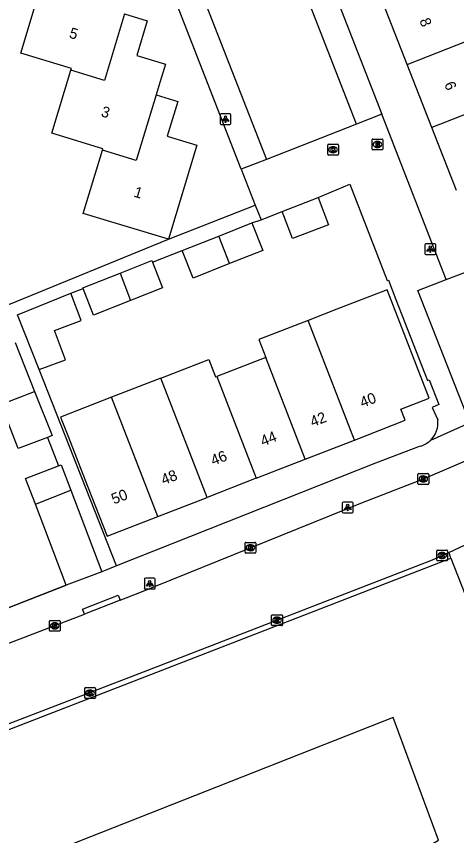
# Model space of a CAD drawing. Extents: x 159689 to 160786, y 387323 to 388339.
# Drawn here: x 160099.8 to 160140.8, y 387387.9 to 387464 of the extents above; entities that cross this region are included whole.
import ezdxf

# ---------------------------------------------------------------- set-up
doc = ezdxf.new("R2010")
doc.units = 0
for name, color, linetype in [('IMGEO_Brandkraan', 7, 'Continuous'), ('IMGEO_Groenvoorziening', 7, 'Continuous'), ('IMGEO_Kolk', 7, 'Continuous'), ('IMGEO_Lichtpunt', 7, 'Continuous'), ('IMGEO_Muur', 7, 'Continuous'), ('IMGEO_Pand', 7, 'Continuous'), ('IMGEO_Pand_nummerreeks', 7, 'Continuous'), ('IMGEO_Parkeervlak_open', 7, 'Continuous'), ('IMGEO_Rijbaan_lokaal_open', 7, 'Continuous'), ('IMGEO_Voetpad_open', 7, 'Continuous')]:
    doc.layers.add(name, color=color, linetype=linetype)

msp = doc.modelspace()

# ---------------------------------------------------------------- linework, layer by layer
at = {"layer": 'IMGEO_Brandkraan'}
for p, q in [((160132.901, 387451.662), (160132.901, 387452.514)), ((160132.976, 387452.588), (160133.828, 387452.588)), ((160133.389, 387452.368), (160133.414, 387452.368)), ((160133.902, 387452.514), (160133.902, 387451.662)), ((160133.828, 387451.588), (160132.976, 387451.588)), ((160133.412, 387451.808), (160133.387, 387451.808))]:
    msp.add_line(p, q, dxfattribs=at)
for points in [[(160132.901, 387451.662), (160132.901, 387452.514)], [(160132.976, 387452.588), (160133.828, 387452.588)], [(160133.249, 387452.288), (160133.249, 387451.888), (160133.462, 387451.888)], [(160133.48, 387452.288), (160133.249, 387452.288)], [(160133.428, 387452.207), (160133.374, 387452.207), (160133.374, 387452.131)], [(160133.374, 387452.131), (160133.427, 387452.131)], [(160133.436, 387452.055), (160133.374, 387452.055), (160133.374, 387451.974)], [(160133.374, 387451.974), (160133.436, 387451.974)], [(160133.902, 387452.514), (160133.902, 387451.662)], [(160133.828, 387451.588), (160132.976, 387451.588)]]:
    msp.add_lwpolyline(points, dxfattribs=at)
for centre, radius, start, end in [((160132.978, 387452.512), 0.0765, 91.55205, 178.44795), ((160132.978, 387452.512), 0.0765, 91.55205, 178.44795), ((160133.429, 387452.169), 0.0379, 267.82845, 90.93552), ((160133.437, 387452.014), 0.0404, 269.87594, 90.50774), ((160133.468, 387452.139), 0.251, 268.66757, 293.53466), ((160133.484, 387452.143), 0.145, 59.4692, 91.53667), ((160133.509, 387452.19), 0.0922, 285.51372, 58.15012), ((160133.514, 387451.998), 0.105, 301.31148, 78.98903), ((160133.826, 387452.512), 0.0765, 1.55205, 88.44795), ((160133.826, 387452.512), 0.0765, 1.55205, 88.44795), ((160132.978, 387451.664), 0.0765, 181.55205, 268.44795), ((160132.978, 387451.664), 0.0765, 181.55205, 268.44795), ((160133.826, 387451.664), 0.0765, 271.55205, 358.44795), ((160133.826, 387451.664), 0.0765, 271.55205, 358.44795)]:
    msp.add_arc(centre, radius, start, end, dxfattribs=at)
for centre, major_axis, ratio, start_param, end_param in [((160133.388, 387452.088), (-0.387, 0.002), 0.722429, 4.712389, 7.853982), ((160133.413, 387452.088), (-0.39, 0.002), 0.717154, 1.570796, 4.712389)]:
    msp.add_ellipse(centre, major_axis=major_axis, ratio=ratio, start_param=start_param, end_param=end_param, dxfattribs=at)
at = {"layer": 'IMGEO_Groenvoorziening'}
msp.add_lwpolyline([(160139.079, 387387.516), (160134.876, 387398.906), (160106.734, 387387.82), (160102.987, 387386.344), (160098.524, 387384.008), (160097.78, 387383.619), (160106.066, 387368.289), (160109.745, 387370.278), (160122.673, 387377.863), (160139.079, 387387.516)], dxfattribs=at)
at = {"layer": 'IMGEO_Kolk'}
for p, q in [((160128.776, 387451.178), (160128.776, 387452.03)), ((160128.851, 387452.104), (160129.703, 387452.104)), ((160129.264, 387451.884), (160129.289, 387451.884)), ((160129.777, 387452.03), (160129.777, 387451.178)), ((160129.287, 387451.324), (160129.262, 387451.324)), ((160129.703, 387451.104), (160128.851, 387451.104)), ((160137.165, 387420.622), (160137.165, 387421.474)), ((160137.24, 387421.548), (160138.092, 387421.548)), ((160138.166, 387421.474), (160138.166, 387420.622)), ((160137.676, 387420.768), (160137.651, 387420.768)), ((160137.653, 387421.328), (160137.678, 387421.328)), ((160138.092, 387420.548), (160137.24, 387420.548)), ((160121.093, 387414.239), (160121.093, 387415.091)), ((160121.168, 387415.165), (160122.02, 387415.165)), ((160121.581, 387414.945), (160121.606, 387414.945)), ((160122.094, 387415.091), (160122.094, 387414.239)), ((160122.02, 387414.165), (160121.168, 387414.165)), ((160121.604, 387414.385), (160121.579, 387414.385)), ((160138.916, 387413.521), (160138.916, 387414.373)), ((160138.991, 387414.447), (160139.843, 387414.447)), ((160139.404, 387414.227), (160139.429, 387414.227)), ((160139.917, 387414.373), (160139.917, 387413.521)), ((160139.843, 387413.447), (160138.991, 387413.447)), ((160139.427, 387413.667), (160139.402, 387413.667)), ((160102.916, 387406.991), (160102.916, 387407.843)), ((160102.991, 387407.917), (160103.843, 387407.917)), ((160103.917, 387407.843), (160103.917, 387406.991)), ((160123.568, 387407.512), (160123.568, 387408.364)), ((160123.643, 387408.438), (160124.495, 387408.438)), ((160124.056, 387408.218), (160124.081, 387408.218)), ((160124.569, 387408.364), (160124.569, 387407.512)), ((160103.427, 387407.137), (160103.402, 387407.137)), ((160103.404, 387407.697), (160103.429, 387407.697)), ((160124.495, 387407.438), (160123.643, 387407.438)), ((160124.079, 387407.658), (160124.054, 387407.658)), ((160103.843, 387406.917), (160102.991, 387406.917)), ((160106.192, 387400.755), (160106.192, 387401.607)), ((160106.267, 387401.681), (160107.119, 387401.681)), ((160106.68, 387401.461), (160106.705, 387401.461)), ((160107.193, 387401.607), (160107.193, 387400.755)), ((160107.119, 387400.681), (160106.267, 387400.681)), ((160106.703, 387400.901), (160106.678, 387400.901))]:
    msp.add_line(p, q, dxfattribs=at)
for points in [[(160128.776, 387451.178), (160128.776, 387452.03)], [(160128.851, 387452.104), (160129.703, 387452.104)], [(160129.777, 387452.03), (160129.777, 387451.178)], [(160129.097, 387451.804), (160129.22, 387451.804), (160129.22, 387451.653), (160129.35, 387451.804), (160129.514, 387451.804), (160129.368, 387451.653), (160129.521, 387451.404), (160129.369, 387451.404), (160129.284, 387451.568), (160129.22, 387451.501), (160129.22, 387451.404), (160129.097, 387451.404), (160129.097, 387451.804)], [(160129.703, 387451.104), (160128.851, 387451.104)], [(160137.165, 387420.622), (160137.165, 387421.474)], [(160137.24, 387421.548), (160138.092, 387421.548)], [(160138.166, 387421.474), (160138.166, 387420.622)], [(160137.486, 387421.248), (160137.609, 387421.248), (160137.609, 387421.097), (160137.739, 387421.248), (160137.903, 387421.248), (160137.757, 387421.097), (160137.91, 387420.848), (160137.758, 387420.848), (160137.673, 387421.012), (160137.609, 387420.945), (160137.609, 387420.848), (160137.486, 387420.848), (160137.486, 387421.248)], [(160138.092, 387420.548), (160137.24, 387420.548)], [(160121.093, 387414.239), (160121.093, 387415.091)], [(160121.168, 387415.165), (160122.02, 387415.165)], [(160121.414, 387414.865), (160121.537, 387414.865), (160121.537, 387414.714), (160121.667, 387414.865), (160121.831, 387414.865), (160121.685, 387414.714), (160121.838, 387414.465), (160121.686, 387414.465), (160121.601, 387414.629), (160121.537, 387414.562), (160121.537, 387414.465), (160121.414, 387414.465), (160121.414, 387414.865)], [(160122.094, 387415.091), (160122.094, 387414.239)], [(160122.02, 387414.165), (160121.168, 387414.165)], [(160138.916, 387413.521), (160138.916, 387414.373)], [(160138.991, 387414.447), (160139.843, 387414.447)], [(160139.237, 387414.147), (160139.36, 387414.147), (160139.36, 387413.996), (160139.49, 387414.147), (160139.654, 387414.147), (160139.508, 387413.996), (160139.661, 387413.747), (160139.509, 387413.747), (160139.424, 387413.911), (160139.36, 387413.844), (160139.36, 387413.747), (160139.237, 387413.747), (160139.237, 387414.147)], [(160139.917, 387414.373), (160139.917, 387413.521)], [(160139.843, 387413.447), (160138.991, 387413.447)], [(160102.916, 387406.991), (160102.916, 387407.843)], [(160102.991, 387407.917), (160103.843, 387407.917)], [(160103.917, 387407.843), (160103.917, 387406.991)], [(160123.568, 387407.512), (160123.568, 387408.364)], [(160123.643, 387408.438), (160124.495, 387408.438)], [(160123.889, 387408.138), (160124.012, 387408.138), (160124.012, 387407.987), (160124.142, 387408.138), (160124.306, 387408.138), (160124.16, 387407.987), (160124.313, 387407.738), (160124.161, 387407.738), (160124.076, 387407.902), (160124.012, 387407.835), (160124.012, 387407.738), (160123.889, 387407.738), (160123.889, 387408.138)], [(160124.569, 387408.364), (160124.569, 387407.512)], [(160103.237, 387407.617), (160103.36, 387407.617), (160103.36, 387407.466), (160103.49, 387407.617), (160103.654, 387407.617), (160103.508, 387407.466), (160103.661, 387407.217), (160103.509, 387407.217), (160103.424, 387407.381), (160103.36, 387407.314), (160103.36, 387407.217), (160103.237, 387407.217), (160103.237, 387407.617)], [(160124.495, 387407.438), (160123.643, 387407.438)], [(160103.843, 387406.917), (160102.991, 387406.917)], [(160106.192, 387400.755), (160106.192, 387401.607)], [(160106.267, 387401.681), (160107.119, 387401.681)], [(160106.513, 387401.381), (160106.636, 387401.381), (160106.636, 387401.23), (160106.766, 387401.381), (160106.93, 387401.381), (160106.784, 387401.23), (160106.937, 387400.981), (160106.785, 387400.981), (160106.7, 387401.145), (160106.636, 387401.078), (160106.636, 387400.981), (160106.513, 387400.981), (160106.513, 387401.381)], [(160107.193, 387401.607), (160107.193, 387400.755)], [(160107.119, 387400.681), (160106.267, 387400.681)]]:
    msp.add_lwpolyline(points, dxfattribs=at)
for centre, start, end in [((160128.853, 387452.028), 91.55205, 178.44795), ((160128.853, 387452.028), 91.55205, 178.44795), ((160129.701, 387452.028), 1.55205, 88.44795), ((160129.701, 387452.028), 1.55205, 88.44795), ((160128.853, 387451.18), 181.55205, 268.44795), ((160128.853, 387451.18), 181.55205, 268.44795), ((160129.701, 387451.18), 271.55205, 358.44795), ((160129.701, 387451.18), 271.55205, 358.44795), ((160137.242, 387421.472), 91.55205, 178.44795), ((160137.242, 387421.472), 91.55205, 178.44795), ((160138.09, 387421.472), 1.55205, 88.44795), ((160138.09, 387421.472), 1.55205, 88.44795), ((160137.242, 387420.624), 181.55205, 268.44795), ((160137.242, 387420.624), 181.55205, 268.44795), ((160138.09, 387420.624), 271.55205, 358.44795), ((160138.09, 387420.624), 271.55205, 358.44795), ((160121.17, 387415.089), 91.55205, 178.44795), ((160121.17, 387415.089), 91.55205, 178.44795), ((160122.018, 387415.089), 1.55205, 88.44795), ((160122.018, 387415.089), 1.55205, 88.44795), ((160121.17, 387414.241), 181.55205, 268.44795), ((160121.17, 387414.241), 181.55205, 268.44795), ((160122.018, 387414.241), 271.55205, 358.44795), ((160122.018, 387414.241), 271.55205, 358.44795), ((160138.993, 387414.371), 91.55205, 178.44795), ((160138.993, 387414.371), 91.55205, 178.44795), ((160139.841, 387414.371), 1.55205, 88.44795), ((160139.841, 387414.371), 1.55205, 88.44795), ((160138.993, 387413.523), 181.55205, 268.44795), ((160138.993, 387413.523), 181.55205, 268.44795), ((160139.841, 387413.523), 271.55205, 358.44795), ((160139.841, 387413.523), 271.55205, 358.44795), ((160102.993, 387407.841), 91.55205, 178.44795), ((160102.993, 387407.841), 91.55205, 178.44795), ((160103.841, 387407.841), 1.55205, 88.44795), ((160103.841, 387407.841), 1.55205, 88.44795), ((160123.645, 387408.362), 91.55205, 178.44795), ((160123.645, 387408.362), 91.55205, 178.44795), ((160124.493, 387408.362), 1.55205, 88.44795), ((160124.493, 387408.362), 1.55205, 88.44795), ((160123.645, 387407.514), 181.55205, 268.44795), ((160123.645, 387407.514), 181.55205, 268.44795), ((160124.493, 387407.514), 271.55205, 358.44795), ((160124.493, 387407.514), 271.55205, 358.44795), ((160102.993, 387406.993), 181.55205, 268.44795), ((160102.993, 387406.993), 181.55205, 268.44795), ((160103.841, 387406.993), 271.55205, 358.44795), ((160103.841, 387406.993), 271.55205, 358.44795), ((160106.269, 387401.605), 91.55205, 178.44795), ((160106.269, 387401.605), 91.55205, 178.44795), ((160107.117, 387401.605), 1.55205, 88.44795), ((160107.117, 387401.605), 1.55205, 88.44795), ((160106.269, 387400.757), 181.55205, 268.44795), ((160106.269, 387400.757), 181.55205, 268.44795), ((160107.117, 387400.757), 271.55205, 358.44795), ((160107.117, 387400.757), 271.55205, 358.44795)]:
    msp.add_arc(centre, 0.0765, start, end, dxfattribs=at)
for centre, major_axis, ratio, start_param, end_param in [((160129.263, 387451.604), (-0.387, 0.002), 0.722429, 4.712389, 7.853982), ((160129.288, 387451.604), (-0.39, 0.002), 0.717154, 1.570796, 4.712389), ((160137.652, 387421.048), (-0.387, 0.002), 0.722429, 4.712389, 7.853982), ((160137.677, 387421.048), (-0.39, 0.002), 0.717154, 1.570796, 4.712389), ((160121.58, 387414.665), (-0.387, 0.002), 0.722429, 4.712389, 7.853982), ((160121.605, 387414.665), (-0.39, 0.002), 0.717154, 1.570796, 4.712389), ((160139.403, 387413.947), (-0.387, 0.002), 0.722429, 4.712389, 7.853982), ((160139.428, 387413.947), (-0.39, 0.002), 0.717154, 1.570796, 4.712389), ((160124.055, 387407.938), (-0.387, 0.002), 0.722429, 4.712389, 7.853982), ((160124.08, 387407.938), (-0.39, 0.002), 0.717154, 1.570796, 4.712389), ((160103.403, 387407.417), (-0.387, 0.002), 0.722429, 4.712389, 7.853982), ((160103.428, 387407.417), (-0.39, 0.002), 0.717154, 1.570796, 4.712389), ((160106.679, 387401.181), (-0.387, 0.002), 0.722429, 4.712389, 7.853982), ((160106.704, 387401.181), (-0.39, 0.002), 0.717154, 1.570796, 4.712389)]:
    msp.add_ellipse(centre, major_axis=major_axis, ratio=ratio, start_param=start_param, end_param=end_param, dxfattribs=at)
at = {"layer": 'IMGEO_Lichtpunt'}
for p, q in [((160119.687, 387454.933), (160118.879, 387454.933)), ((160119.687, 387454.933), (160118.879, 387454.933)), ((160118.785, 387454.838), (160118.785, 387454.031)), ((160118.785, 387454.838), (160118.785, 387454.031)), ((160119.781, 387454.031), (160119.781, 387454.838)), ((160119.781, 387454.031), (160119.781, 387454.838)), ((160118.879, 387453.937), (160119.687, 387453.937)), ((160118.879, 387453.937), (160119.687, 387453.937)), ((160137.816, 387442.778), (160137.816, 387441.971)), ((160137.816, 387442.778), (160137.816, 387441.971)), ((160138.718, 387442.873), (160137.91, 387442.873)), ((160138.718, 387442.873), (160137.91, 387442.873)), ((160138.812, 387441.971), (160138.812, 387442.778)), ((160138.812, 387441.971), (160138.812, 387442.778)), ((160137.91, 387441.877), (160138.718, 387441.877)), ((160137.91, 387441.877), (160138.718, 387441.877)), ((160130.137, 387418.804), (160130.137, 387417.997)), ((160130.137, 387418.804), (160130.137, 387417.997)), ((160131.039, 387418.899), (160130.231, 387418.899)), ((160131.039, 387418.899), (160130.231, 387418.899)), ((160131.133, 387417.997), (160131.133, 387418.804)), ((160131.133, 387417.997), (160131.133, 387418.804)), ((160130.231, 387417.903), (160131.039, 387417.903)), ((160130.231, 387417.903), (160131.039, 387417.903)), ((160111.737, 387411.737), (160111.737, 387410.93)), ((160111.737, 387411.737), (160111.737, 387410.93)), ((160112.639, 387411.832), (160111.831, 387411.832)), ((160112.639, 387411.832), (160111.831, 387411.832)), ((160112.733, 387410.93), (160112.733, 387411.737)), ((160112.733, 387410.93), (160112.733, 387411.737)), ((160111.831, 387410.836), (160112.639, 387410.836)), ((160111.831, 387410.836), (160112.639, 387410.836))]:
    msp.add_line(p, q, dxfattribs=at)
for points in [[(160119.159, 387454.502), (160119.198, 387454.474), (160119.01, 387454.212), (160118.972, 387454.239), (160119.159, 387454.502)], [(160119.261, 387454.454), (160119.308, 387454.454), (160119.308, 387454.132), (160119.261, 387454.132), (160119.261, 387454.454)], [(160119.371, 387454.474), (160119.409, 387454.501), (160119.596, 387454.239), (160119.557, 387454.211), (160119.371, 387454.474)], [(160138.19, 387442.442), (160138.229, 387442.414), (160138.041, 387442.152), (160138.003, 387442.179), (160138.19, 387442.442)], [(160138.292, 387442.394), (160138.339, 387442.394), (160138.339, 387442.072), (160138.292, 387442.072), (160138.292, 387442.394)], [(160138.402, 387442.414), (160138.44, 387442.441), (160138.627, 387442.179), (160138.588, 387442.151), (160138.402, 387442.414)], [(160130.511, 387418.468), (160130.55, 387418.44), (160130.362, 387418.178), (160130.324, 387418.205), (160130.511, 387418.468)], [(160130.723, 387418.44), (160130.761, 387418.467), (160130.948, 387418.205), (160130.909, 387418.177), (160130.723, 387418.44)], [(160130.613, 387418.42), (160130.66, 387418.42), (160130.66, 387418.098), (160130.613, 387418.098), (160130.613, 387418.42)], [(160112.111, 387411.401), (160112.15, 387411.373), (160111.962, 387411.111), (160111.924, 387411.138), (160112.111, 387411.401)], [(160112.213, 387411.353), (160112.26, 387411.353), (160112.26, 387411.031), (160112.213, 387411.031), (160112.213, 387411.353)], [(160112.323, 387411.373), (160112.361, 387411.4), (160112.548, 387411.138), (160112.509, 387411.11), (160112.323, 387411.373)]]:
    msp.add_lwpolyline(points, dxfattribs=at)
for centre in [(160119.284, 387454.636), (160138.315, 387442.576), (160130.636, 387418.602), (160112.236, 387411.535)]:
    msp.add_circle(centre, 0.0994, dxfattribs=at)
for centre, start, end in [((160118.879, 387454.838), 90, 180), ((160118.879, 387454.838), 90, 180), ((160119.687, 387454.838), 0, 90), ((160119.687, 387454.838), 0, 90), ((160118.879, 387454.031), 180, 270), ((160118.879, 387454.031), 180, 270), ((160119.687, 387454.031), 270, 0), ((160119.687, 387454.031), 270, 360), ((160137.91, 387442.778), 90, 180), ((160137.91, 387442.778), 90, 180), ((160138.718, 387442.778), 0, 90), ((160138.718, 387442.778), 0, 90), ((160137.91, 387441.971), 180, 270), ((160137.91, 387441.971), 180, 270), ((160138.718, 387441.971), 270, 0), ((160138.718, 387441.971), 270, 360), ((160130.231, 387418.804), 90, 180), ((160130.231, 387418.804), 90, 180), ((160131.039, 387418.804), 0, 90), ((160131.039, 387418.804), 0, 90), ((160130.231, 387417.997), 180, 270), ((160130.231, 387417.997), 180, 270), ((160131.039, 387417.997), 270, 0), ((160131.039, 387417.997), 270, 360), ((160111.831, 387411.737), 90, 180), ((160111.831, 387411.737), 90, 180), ((160112.639, 387411.737), 0, 90), ((160112.639, 387411.737), 0, 90), ((160111.831, 387410.93), 180, 270), ((160111.831, 387410.93), 180, 270), ((160112.639, 387410.93), 270, 0), ((160112.639, 387410.93), 270, 360)]:
    msp.add_arc(centre, 0.0946, start, end, dxfattribs=at)
at = {"layer": 'IMGEO_Muur'}
msp.add_lwpolyline([(160095.499, 387407.686), (160104.473, 387411.181)], dxfattribs=at)
at = {"layer": 'IMGEO_Pand'}
for points in [[(160104.911, 387458.975), (160104.963, 387459.148), (160100.253, 387460.576), (160101.977, 387466.263)], [(160136.175, 387459.517), (160133.881, 387465.372)], [(160109.9, 387464.199), (160108.031, 387458.031), (160104.911, 387458.975)], [(160109.9, 387464.199), (160112.006, 387463.561), (160111.035, 387460.358), (160113.699, 387459.551), (160113.087, 387457.531), (160112.83, 387456.684)], [(160136.175, 387459.517), (160142.713, 387462.078)], [(160138.469, 387453.661), (160136.175, 387459.517)], [(160107.835, 387451.553), (160107.877, 387451.69), (160103.138, 387453.126), (160104.911, 387458.975)], [(160112.83, 387456.684), (160110.982, 387450.6), (160107.835, 387451.553)], [(160112.83, 387456.684), (160114.843, 387456.074), (160113.872, 387452.869), (160116.617, 387452.037), (160113.969, 387443.3)], [(160145.122, 387456.267), (160138.469, 387453.661)], [(160140.762, 387447.805), (160138.469, 387453.661)], [(160113.969, 387443.3), (160106.061, 387445.697), (160107.835, 387451.553)], [(160124.559, 387445.883), (160127.881, 387447.154)], [(160127.881, 387447.154), (160128.842, 387444.64), (160125.52, 387443.369), (160124.559, 387445.883)], [(160118.652, 387443.589), (160121.732, 387444.806)], [(160121.732, 387444.806), (160122.741, 387442.251), (160119.646, 387441.028)], [(160115.265, 387442.251), (160118.652, 387443.589)], [(160119.646, 387441.028), (160118.652, 387443.589)], [(160119.646, 387441.028), (160116.274, 387439.696), (160115.265, 387442.251)], [(160109.482, 387440.143), (160112.438, 387441.311), (160112.498, 387441.158)], [(160112.498, 387441.158), (160113.432, 387438.794), (160110.462, 387437.62)], [(160106.044, 387438.735), (160106.027, 387438.778), (160109.482, 387440.143)], [(160109.482, 387440.143), (160110.462, 387437.62)], [(160101.972, 387431.192), (160099.964, 387436.281), (160104.907, 387438.276)], [(160101.972, 387431.192), (160104.412, 387432.111), (160103.386, 387434.834), (160105.853, 387435.763), (160104.907, 387438.276)], [(160110.462, 387437.62), (160107.022, 387436.261), (160106.044, 387438.735)], [(160131.258, 387424.655), (160135.987, 387426.492), (160135.587, 387427.522), (160138.204, 387428.538), (160134.294, 387438.607), (160129.633, 387436.797), (160126.948, 387435.755)], [(160126.948, 387435.755), (160122.382, 387433.982), (160123.025, 387432.326)], [(160131.258, 387424.655), (160126.948, 387435.755)], [(160099.724, 387433.706), (160101.525, 387429.163)], [(160113.262, 387430.41), (160117.732, 387432.146), (160118.364, 387430.517), (160118.46, 387430.554)], [(160123.025, 387432.326), (160118.46, 387430.554)], [(160126.692, 387422.882), (160123.025, 387432.326)], [(160113.262, 387430.41), (160108.698, 387428.638)], [(160117.562, 387419.337), (160113.262, 387430.41)], [(160118.46, 387430.554), (160122.127, 387421.11)], [(160098.44, 387427.949), (160099.779, 387428.476), (160101.525, 387429.163)], [(160101.525, 387429.163), (160103.16, 387425.077), (160102.726, 387424.909)], [(160108.698, 387428.638), (160103.958, 387426.797), (160104.641, 387425.08), (160106.462, 387420.39), (160108.272, 387415.729), (160112.997, 387417.564)], [(160112.997, 387417.564), (160108.698, 387428.638)], [(160102.726, 387424.909), (160100.021, 387423.862), (160098.44, 387427.949)], [(160126.692, 387422.882), (160131.258, 387424.655)], [(160101.614, 387418.693), (160100.702, 387421.088), (160103.756, 387422.25)], [(160103.756, 387422.25), (160104.017, 387422.349), (160104.914, 387419.992)], [(160122.127, 387421.11), (160126.692, 387422.882)], [(160122.127, 387421.11), (160117.562, 387419.337)], [(160101.614, 387418.693), (160104.914, 387419.992)], [(160104.914, 387419.992), (160107.789, 387412.442)], [(160112.997, 387417.564), (160117.562, 387419.337)], [(160104.473, 387411.181), (160101.614, 387418.693)], [(160107.789, 387412.442), (160104.473, 387411.181)]]:
    msp.add_lwpolyline(points, dxfattribs=at)
at = {"layer": 'IMGEO_Parkeervlak_open'}
for points in [[(160122.056, 387484.978), (160133.798, 387454.894)], [(160139.78, 387439.568), (160141.595, 387440.241)]]:
    msp.add_lwpolyline(points, dxfattribs=at)
at = {"layer": 'IMGEO_Rijbaan_lokaal_open'}
for points in [[(160131.462, 387453.982), (160119.717, 387484.065)], [(160111.333, 387480.793), (160123.079, 387450.708)], [(160120.743, 387449.796), (160108.997, 387479.881)], [(160131.462, 387453.982), (160123.079, 387450.708)], [(160123.079, 387450.708), (160120.743, 387449.796)], [(160109.491, 387409.803), (160111.303, 387410.515), (160131.851, 387418.79), (160137.666, 387421.047), (160141.785, 387422.82), (160149.027, 387426.262), (160150.033, 387426.741)], [(160140.02, 387414.226), (160142.089, 387415.182)], [(160085.389, 387393.061), (160112.075, 387403.295), (160138.523, 387413.534), (160139.42, 387413.949), (160140.02, 387414.226)], [(160109.491, 387409.803), (160106.162, 387408.494)], [(160082.926, 387399.681), (160083.589, 387399.877), (160106.162, 387408.494)]]:
    msp.add_lwpolyline(points, dxfattribs=at)
at = {"layer": 'IMGEO_Voetpad_open'}
for points in [[(160077.508, 387493.535), (160099.139, 387437.225), (160113.969, 387443.3)], [(160133.798, 387454.894), (160131.462, 387453.982)], [(160139.78, 387439.568), (160133.798, 387454.894)], [(160120.743, 387449.796), (160122.048, 387446.454)], [(160127.881, 387447.154), (160130.819, 387448.403), (160134.295, 387439.454), (160134.42, 387439.499), (160135.117, 387437.714), (160138.06, 387430.178), (160138.2, 387430.233), (160139.095, 387427.972), (160138.494, 387427.691), (160139.007, 387426.544)], [(160113.969, 387443.3), (160122.048, 387446.454)], [(160122.048, 387446.454), (160122.583, 387445.084)], [(160122.583, 387445.084), (160124.559, 387445.883)], [(160121.732, 387444.806), (160122.583, 387445.084)], [(160112.498, 387441.158), (160115.265, 387442.251)], [(160142.001, 387426.255), (160137.164, 387438.529), (160139.78, 387439.568)], [(160104.907, 387438.276), (160106.044, 387438.735)], [(160109.159, 387412.984), (160101.972, 387431.192)], [(160142.001, 387426.255), (160138.326, 387424.631)], [(160102.726, 387424.909), (160103.756, 387422.25)], [(160137.379, 387424.093), (160133.226, 387422.513), (160109.159, 387412.984)], [(160140.02, 387414.226), (160140.173, 387413.835), (160140.228, 387413.696)], [(160083.7, 387392.052), (160084.804, 387392.319), (160085.555, 387392.537), (160140.228, 387413.696)], [(160140.228, 387413.696), (160149.263, 387390.667), (160148.547, 387388.944), (160145.385, 387386.971), (160119.409, 387370.645), (160088.659, 387351.299)], [(160109.159, 387412.984), (160107.789, 387412.442)], [(160104.473, 387411.181), (160095.841, 387407.819)], [(160106.162, 387408.494), (160105.977, 387408.958), (160109.306, 387410.267), (160109.491, 387409.803)]]:
    msp.add_lwpolyline(points, dxfattribs=at)
for centre, radius, start, end in [((160136.774, 387426.261), 2.251, 313.59584, 7.21419), ((160136.767, 387426.272), 2.264, 285.68047, 313.5222)]:
    msp.add_arc(centre, radius, start, end, dxfattribs=at)

# ---------------------------------------------------------------- texts
at = {"layer": 'IMGEO_Pand_nummerreeks'}
for s, rotation, p in [('8', 291.3883, (160137.283, 387463.597)), ('5', 343.16122, (160104.679, 387462.019)), ('6', 291.3883, (160139.592, 387457.704)), ('3', 343.16019, (160107.642, 387454.722)), ('1', 343.15844, (160110.686, 387447.263)), ('40', 21.22346, (160131.998, 387427.646)), ('42', 21.22236, (160127.372, 387425.85)), ('44', 21.22236, (160122.756, 387424.057)), ('46', 21.22346, (160118.138, 387422.263)), ('48', 21.22346, (160113.521, 387420.471)), ('50', 21.22346, (160108.902, 387418.677))]:
    msp.add_text(s, height=1, rotation=rotation, dxfattribs=at).set_placement(p)

doc.saveas('drawing.dxf')
